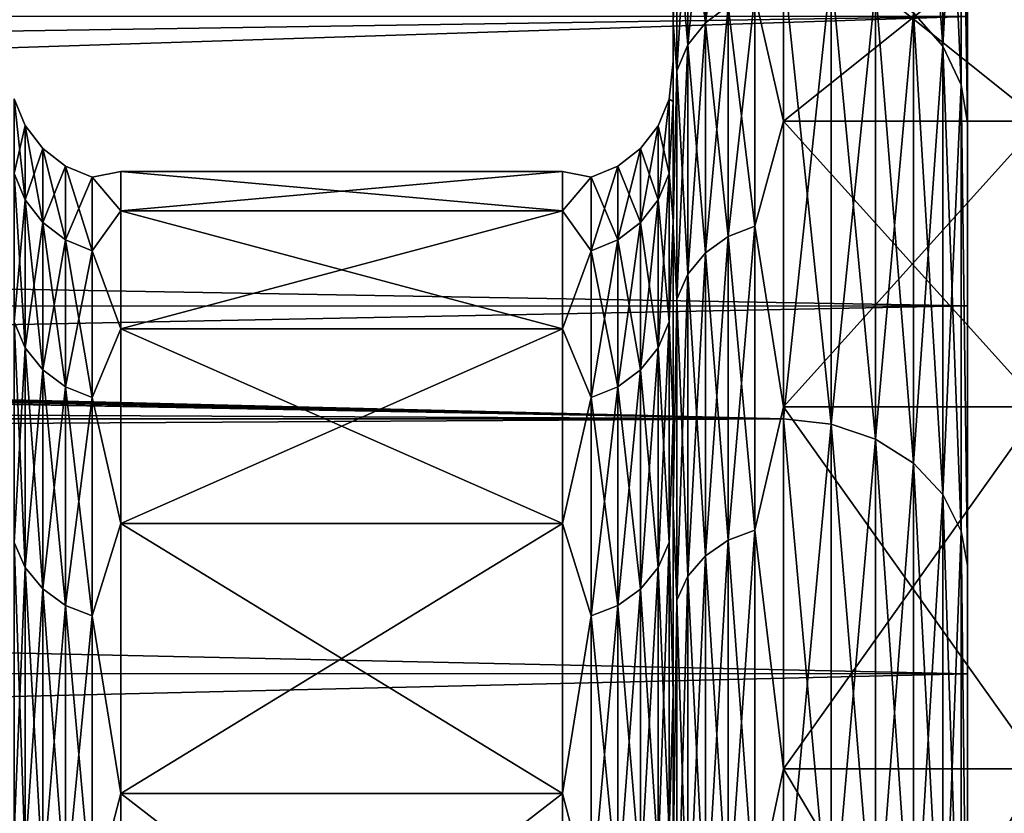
# Model space of a CAD drawing. Header units: metres. Extents: x -150 to 310, y -128 to 84.
# Tile 268 of 465: x 125.43 to 128.1, y 17.81 to 19.96. Entities that reach past the tile are written whole.
import ezdxf

# ---------------------------------------------------------------- set-up
doc = ezdxf.new("R2010")
doc.units = ezdxf.units.M
doc.layers.add('solid_26009703_SW0001', color=7, linetype='CONTINUOUS')
doc.layers.add('solid_26009703_SW0001_01', color=7, linetype='CONTINUOUS')

msp = doc.modelspace()

# ---------------------------------------------------------------- linework, layer by layer
at = {"layer": 'solid_26009703_SW0001'}
for points in [[(127.5, 20.109972, 11.161945), (78.351746, 19.922819, 11.492663), (77.102623, 19.850832, 11.616559)], [(127.5, 18.87756, 13.139169), (127.5, 20.109972, 11.161945), (77.102623, 19.850832, 11.616559)], [(127.5, 20.109972, 11.161945), (78.977341, 19.985449, 11.383403), (78.351746, 19.922819, 11.492663)], [(127.5, 18.87756, 13.139169), (77.102623, 19.850832, 11.616559), (-127.5, 18.87756, 13.139169)], [(127.5, 18.87756, 13.139169), (-127.5, 18.87756, 13.139169), (-127.5, 17.451437, 14.981567)], [(127.5, 17.451437, 14.981567), (127.5, 18.87756, 13.139169), (-127.5, 17.451437, 14.981567)]]:
    msp.add_3dface(points, dxfattribs=at)
at = {"layer": 'solid_26009703_SW0001_01'}
for points in [[(128, 19.185148, 8.539556), (128, 21.474558, 6.710297), (128, 20.685806, 8.851364)], [(128, 19.185148, 8.539556), (128, 19.971094, 6.490467), (128, 21.474558, 6.710297)], [(128, 19.185148, -8.539556), (128, 20.685806, -8.851367), (128, 21.474558, -6.7103)], [(128, 19.971094, -6.490467), (128, 19.185148, -8.539556), (128, 21.474558, -6.7103)], [(127.853737, 21.001282, -9.01236), (127.933212, 20.905977, -8.971461), (127.933212, 19.891088, -11.040455)], [(127.853737, 19.981766, -11.090784), (127.853737, 21.001282, -9.01236), (127.933212, 19.891088, -11.040455)], [(127.853737, 19.981766, 11.090784), (127.933212, 19.891088, 11.040455), (127.933212, 20.905977, 8.971461)], [(127.933212, 20.905977, 8.971461), (127.933212, 19.891088, 11.040455), (127.983101, 20.795008, 8.923841)], [(127.933212, 20.905977, -8.971461), (127.983101, 20.795008, -8.923841), (127.983101, 19.785505, -10.981852)], [(127.933212, 19.891088, -11.040455), (127.933212, 20.905977, -8.971461), (127.983101, 19.785505, -10.981852)], [(127.933212, 19.891088, 11.040455), (127.983101, 19.785505, 10.981852), (127.983101, 20.795008, 8.923841)], [(127.983101, 20.795008, 8.923841), (128, 19.681967, 10.901484), (128, 20.685806, 8.851364)], [(127.983101, 20.795008, 8.923841), (127.983101, 19.785505, 10.981852), (128, 19.681967, 10.901484)], [(127.983101, 20.795008, -8.923841), (128, 20.685806, -8.851367), (128, 19.681965, -10.901486)], [(127.983101, 19.785505, -10.981852), (127.983101, 20.795008, -8.923841), (128, 19.681965, -10.901486)], [(128, 18.185108, 10.501361), (128, 20.685806, 8.851364), (128, 19.681967, 10.901484)], [(128, 18.185108, 10.501361), (128, 19.185148, 8.539556), (128, 20.685806, 8.851364)], [(128, 18.185108, -10.501361), (128, 19.681965, -10.901486), (128, 20.685806, -8.851367)], [(128, 19.185148, -8.539556), (128, 18.185108, -10.501361), (128, 20.685806, -8.851367)], [(127.287979, 19.954241, 5.166511), (127.350204, 20.000401, 5.178463), (127.350204, 20.421682, 3.128487)], [(127.287979, 20.37455, 3.121266), (127.287979, 19.954241, 5.166511), (127.350204, 20.421682, 3.128487)], [(127.240234, 19.894051, 5.150927), (127.287979, 19.954241, 5.166511), (127.287979, 20.37455, 3.121266)], [(127.240234, 20.313091, 3.111851), (127.240234, 19.894051, 5.150927), (127.287979, 20.37455, 3.121266)], [(127.240234, 20.313091, -3.111851), (127.287979, 20.37455, -3.121266), (127.287979, 19.954241, -5.166511)], [(127.287979, 19.954241, -5.166511), (127.287979, 20.37455, -3.121266), (127.350204, 20.000401, -5.178463)], [(127.21022, 19.82394, 5.132774), (127.240234, 19.894051, 5.150927), (127.240234, 20.313091, 3.111851)], [(127.21022, 20.241505, 3.100884), (127.21022, 19.82394, 5.132774), (127.240234, 20.313091, 3.111851)], [(127.21022, 20.241505, -3.100884), (127.240234, 20.313091, -3.111851), (127.240234, 19.894051, -5.150927)], [(127.240234, 19.894051, -5.150927), (127.240234, 20.313091, -3.111851), (127.287979, 19.954241, -5.166511)], [(127.199997, 20.287477, 2.132978), (127.199997, 20.287477, -2.132972), (127.199997, 19.954357, -4.240503)], [(127.21022, 20.241505, -3.100884), (127.199997, 19.954357, -4.240503), (127.199997, 20.287477, -2.132972)], [(127.199997, 19.954355, 4.24051), (127.199997, 20.287477, 2.132978), (127.199997, 19.954357, -4.240503)], [(127.21022, 20.241505, 3.100884), (127.199997, 20.287477, 2.132978), (127.199997, 19.954355, 4.24051)], [(127.21022, 19.82394, -5.132774), (127.199997, 19.954357, -4.240503), (127.21022, 20.241505, -3.100884)], [(127.21022, 20.241505, 3.100884), (127.199997, 19.954355, 4.24051), (127.21022, 19.82394, 5.132774)], [(127.21022, 19.82394, -5.132774), (127.21022, 20.241505, -3.100884), (127.240234, 19.894051, -5.150927)], [(127.422661, 20.029379, -5.185966), (127.5, 20.247654, -4.303775), (127.5, 19.686869, -6.396656)], [(127.422661, 20.029379, 5.185966), (127.5, 19.686869, 6.396656), (127.5, 20.247654, 4.303775)], [(128.199997, 19.686869, -6.396656), (127.5, 19.686869, -6.396656), (127.5, 20.247654, -4.303775)], [(128.199997, 19.686869, -6.396656), (127.5, 20.247654, -4.303775), (128.199997, 20.247654, -4.303775)], [(128.199997, 20.247654, 4.303775), (127.5, 20.247654, 4.303775), (127.5, 19.686869, 6.396656)], [(128.199997, 20.247654, 4.303775), (127.5, 19.686869, 6.396656), (128.199997, 19.686869, 6.396656)], [(79.643982, 20.071987, -11.230107), (127.5, 20.109972, -11.161945), (127.5, 18.87756, -13.139169)], [(127.62941, 20.095076, 11.153677), (127.5, 20.109972, 11.161945), (127.5, 18.87756, 13.139169)], [(127.62941, 18.863575, -13.129436), (127.5, 18.87756, -13.139169), (127.5, 20.109972, -11.161945)], [(127.62941, 18.863575, -13.129436), (127.5, 20.109972, -11.161945), (127.62941, 20.095076, -11.153677)], [(127.62941, 20.095076, 11.153677), (127.5, 18.87756, 13.139169), (127.62941, 18.863575, 13.129436)], [(127.62941, 20.095076, 11.153677), (127.62941, 18.863575, 13.129436), (127.750114, 20.051344, 11.129404)], [(127.62941, 20.095076, -11.153677), (127.750114, 20.051344, -11.129404), (127.750114, 18.822525, -13.100863)], [(127.62941, 18.863575, -13.129436), (127.62941, 20.095076, -11.153677), (127.750114, 18.822525, -13.100863)], [(79.020279, 19.99037, -11.374756), (79.643982, 20.071987, -11.230107), (127.5, 18.87756, -13.139169)], [(127.62941, 18.863575, 13.129436), (127.750114, 18.822525, 13.100863), (127.750114, 20.051344, 11.129404)], [(127.750114, 20.051344, 11.129404), (127.750114, 18.822525, 13.100863), (127.853737, 19.981766, 11.090784)], [(127.750114, 20.051344, -11.129404), (127.853737, 19.981766, -11.090784), (127.853737, 18.75721, -13.055403)], [(127.750114, 18.822525, -13.100863), (127.750114, 20.051344, -11.129404), (127.853737, 18.75721, -13.055403)], [(127.350204, 19.37389, 7.175301), (127.422661, 19.401958, 7.185697), (127.422661, 20.029379, 5.185966)], [(127.350204, 20.000401, 5.178463), (127.350204, 19.37389, 7.175301), (127.422661, 20.029379, 5.185966)], [(127.350204, 20.000401, -5.178463), (127.422661, 20.029379, -5.185966), (127.422661, 19.401958, -7.185697)], [(127.422661, 19.401958, -7.185697), (127.422661, 20.029379, -5.185966), (127.5, 19.686869, -6.396656)], [(127.422661, 20.029379, 5.185966), (127.422661, 19.401958, 7.185697), (127.5, 19.686869, 6.396656)], [(78.394501, 19.926498, -11.48628), (79.020279, 19.99037, -11.374756), (127.5, 18.87756, -13.139169)], [(127.287979, 19.329174, 7.158741), (127.350204, 19.37389, 7.175301), (127.350204, 20.000401, 5.178463)], [(127.287979, 19.954241, 5.166511), (127.287979, 19.329174, 7.158741), (127.350204, 20.000401, 5.178463)], [(127.287979, 19.954241, -5.166511), (127.350204, 20.000401, -5.178463), (127.350204, 19.37389, -7.175301)], [(127.350204, 19.37389, -7.175301), (127.350204, 20.000401, -5.178463), (127.422661, 19.401958, -7.185697)], [(127.750114, 18.822525, 13.100863), (127.853737, 18.75721, 13.055403), (127.853737, 19.981766, 11.090784)], [(127.853737, 19.981766, 11.090784), (127.853737, 18.75721, 13.055403), (127.933212, 19.891088, 11.040455)], [(127.853737, 19.981766, -11.090784), (127.933212, 19.891088, -11.040455), (127.933212, 18.672089, -12.996158)], [(127.853737, 18.75721, -13.055403), (127.853737, 19.981766, -11.090784), (127.933212, 18.672089, -12.996158)], [(103.900002, 19.972189, 6.489353), (128, 19.971094, 6.490467), (103.900002, 19.60519, 7.525723)], [(103.900002, 19.60519, -7.525723), (128, 19.971094, -6.490467), (103.900002, 19.972189, -6.489353)], [(103.900002, 19.60519, 7.525723), (128, 19.971094, 6.490467), (128, 19.185148, 8.539556)], [(103.900002, 19.184456, -8.541466), (128, 19.185148, -8.539556), (128, 19.971094, -6.490467)], [(103.900002, 19.184456, -8.541466), (128, 19.971094, -6.490467), (103.900002, 19.60519, -7.525723)], [(127.199997, 19.740511, -2.075483), (127.199997, 19.954357, -4.240503), (127.199997, 19.400324, -6.305614)], [(127.21022, 19.82394, -5.132774), (127.199997, 19.400324, -6.305614), (127.199997, 19.954357, -4.240503)], [(127.199997, 19.85, -0.000016), (127.199997, 19.954355, 4.24051), (127.199997, 19.954357, -4.240503)], [(127.199997, 19.740511, -2.075483), (127.199997, 19.85, -0.000016), (127.199997, 19.954357, -4.240503)], [(127.199997, 19.416374, 4.12616), (127.199997, 19.400322, 6.305619), (127.199997, 19.954355, 4.24051)], [(127.21022, 19.82394, 5.132774), (127.199997, 19.954355, 4.24051), (127.199997, 19.400322, 6.305619)], [(127.199997, 19.740513, 2.07545), (127.199997, 19.416374, 4.12616), (127.199997, 19.954355, 4.24051)], [(127.199997, 19.85, -0.000016), (127.199997, 19.740513, 2.07545), (127.199997, 19.954355, 4.24051)], [(127.240234, 19.27087, 7.137146), (127.287979, 19.329174, 7.158741), (127.287979, 19.954241, 5.166511)], [(127.240234, 19.894051, 5.150927), (127.240234, 19.27087, 7.137146), (127.287979, 19.954241, 5.166511)], [(127.240234, 19.894051, -5.150927), (127.287979, 19.954241, -5.166511), (127.287979, 19.329174, -7.158741)], [(127.287979, 19.329174, -7.158741), (127.287979, 19.954241, -5.166511), (127.350204, 19.37389, -7.175301)], [(77.145203, 19.852032, -11.614511), (78.394501, 19.926498, -11.48628), (127.5, 18.87756, -13.139169)], [(127.21022, 19.202955, 7.111994), (127.240234, 19.27087, 7.137146), (127.240234, 19.894051, 5.150927)], [(127.21022, 19.82394, 5.132774), (127.21022, 19.202955, 7.111994), (127.240234, 19.894051, 5.150927)], [(127.21022, 19.82394, -5.132774), (127.240234, 19.894051, -5.150927), (127.240234, 19.27087, -7.137146)], [(127.240234, 19.27087, -7.137146), (127.240234, 19.894051, -5.150927), (127.287979, 19.329174, -7.158741)], [(127.853737, 18.75721, 13.055403), (127.933212, 18.672089, 12.996158), (127.933212, 19.891088, 11.040455)], [(127.933212, 19.891088, 11.040455), (127.933212, 18.672089, 12.996158), (127.983101, 19.785505, 10.981852)], [(127.933212, 19.891088, -11.040455), (127.983101, 19.785505, -10.981852), (127.983101, 18.572977, -12.927174)], [(127.933212, 18.672089, -12.996158), (127.933212, 19.891088, -11.040455), (127.983101, 18.572977, -12.927174)], [(-127.5, 18.87756, -13.139169), (-77.10305, 19.850834, -11.616558), (127.5, 18.87756, -13.139169)], [(-77.10305, 19.850834, -11.616558), (75.89695, 19.850834, -11.616558), (127.5, 18.87756, -13.139169)], [(75.89695, 19.850834, -11.616558), (77.145203, 19.852032, -11.614511), (127.5, 18.87756, -13.139169)], [(127.189781, 19.746977, 1.001453), (127.199997, 19.740513, 2.07545), (127.199997, 19.85, -0.000016)], [(127.189781, 19.746977, -1.001453), (127.199997, 19.85, -0.000016), (127.199997, 19.740511, -2.075483)], [(127.189781, 19.746977, -1.001453), (127.189781, 19.746977, 1.001453), (127.199997, 19.85, -0.000016)], [(127.21022, 19.202955, -7.111994), (127.199997, 19.400324, -6.305614), (127.21022, 19.82394, -5.132774)], [(127.21022, 19.82394, 5.132774), (127.199997, 19.400322, 6.305619), (127.21022, 19.202955, 7.111994)], [(127.21022, 19.202955, -7.111994), (127.21022, 19.82394, -5.132774), (127.240234, 19.27087, -7.137146)], [(127.933212, 18.672089, 12.996158), (127.983101, 18.572977, 12.927174), (127.983101, 19.785505, 10.981852)], [(127.983101, 19.785505, 10.981852), (128, 18.479673, 12.835356), (128, 19.681967, 10.901484)], [(127.983101, 19.785505, 10.981852), (127.983101, 18.572977, 12.927174), (128, 18.479673, 12.835356)], [(127.983101, 19.785505, -10.981852), (128, 19.681965, -10.901486), (128, 18.479671, -12.835358)], [(127.983101, 18.572977, -12.927174), (127.983101, 19.785505, -10.981852), (128, 18.479671, -12.835358)], [(125.410141, 19.74728, 1.001469), (125.440071, 19.674919, 0.997799), (125.440071, 19.674919, -0.997799)], [(125.410141, 19.74728, 1.001469), (125.410141, 19.544645, 2.99413), (125.440071, 19.674919, 0.997799)], [(125.410141, 19.74728, -1.001469), (125.440071, 19.674919, -0.997799), (125.440071, 19.473028, -2.983158)], [(125.410141, 19.74728, -1.001469), (125.410141, 19.74728, 1.001469), (125.440071, 19.674919, -0.997799)], [(125.410141, 19.544645, -2.99413), (125.410141, 19.74728, -1.001469), (125.440071, 19.473028, -2.983158)], [(127.159767, 19.472759, 2.983117), (127.189781, 19.544346, 2.994084), (127.189781, 19.746977, 1.001453)], [(127.159767, 19.674646, 0.997785), (127.189781, 19.746977, 1.001453), (127.189781, 19.746977, -1.001453)], [(127.159767, 19.674646, 0.997785), (127.159767, 19.472759, 2.983117), (127.189781, 19.746977, 1.001453)], [(127.159767, 19.674646, -0.997785), (127.189781, 19.746977, -1.001453), (127.189781, 19.544346, -2.994084)], [(127.159767, 19.674646, -0.997785), (127.159767, 19.674646, 0.997785), (127.189781, 19.746977, -1.001453)], [(127.189781, 19.746977, 1.001453), (127.189781, 19.544346, 2.994084), (127.199997, 19.740513, 2.07545)], [(127.189781, 19.544346, -2.994084), (127.189781, 19.746977, -1.001453), (127.199997, 19.740511, -2.075483)], [(127.189781, 19.544346, 2.994084), (127.199997, 19.416374, 4.12616), (127.199997, 19.740513, 2.07545)], [(127.189781, 19.544346, -2.994084), (127.199997, 19.740511, -2.075483), (127.199997, 19.416368, -4.126192)], [(127.199997, 19.416368, -4.126192), (127.199997, 19.740511, -2.075483), (127.199997, 19.400324, -6.305614)], [(125.410141, 19.544645, 2.99413), (125.440071, 19.473028, 2.983158), (125.440071, 19.674919, 0.997799)], [(125.440071, 19.674919, 0.997799), (125.487755, 19.612774, 0.994647), (125.487755, 19.612774, -0.994647)], [(125.440071, 19.674919, 0.997799), (125.440071, 19.473028, 2.983158), (125.487755, 19.612774, 0.994647)], [(125.440071, 19.674919, -0.997799), (125.487755, 19.612774, -0.994647), (125.487755, 19.41152, -2.973736)], [(125.440071, 19.674919, -0.997799), (125.440071, 19.674919, 0.997799), (125.487755, 19.612774, -0.994647)], [(125.440071, 19.473028, -2.983158), (125.440071, 19.674919, -0.997799), (125.487755, 19.41152, -2.973736)], [(127.112022, 19.411301, 2.973702), (127.159767, 19.472759, 2.983117), (127.159767, 19.674646, 0.997785)], [(127.112022, 19.612553, 0.994636), (127.159767, 19.674646, 0.997785), (127.159767, 19.674646, -0.997785)], [(127.112022, 19.612553, 0.994636), (127.112022, 19.411301, 2.973702), (127.159767, 19.674646, 0.997785)], [(127.112022, 19.612553, -0.994636), (127.159767, 19.674646, -0.997785), (127.159767, 19.472759, -2.983117)], [(127.112022, 19.612553, -0.994636), (127.112022, 19.612553, 0.994636), (127.159767, 19.674646, -0.997785)], [(127.159767, 19.472759, -2.983117), (127.159767, 19.674646, -0.997785), (127.189781, 19.544346, -2.994084)], [(127.422661, 19.401958, -7.185697), (127.5, 19.686869, -6.396656), (127.5, 18.910389, -8.419455)], [(127.422661, 19.401958, 7.185697), (127.5, 18.910389, 8.419455), (127.5, 19.686869, 6.396656)], [(128.199997, 18.910389, -8.419455), (127.5, 18.910389, -8.419455), (127.5, 19.686869, -6.396656)], [(128.199997, 18.910389, -8.419455), (127.5, 19.686869, -6.396656), (128.199997, 19.686869, -6.396656)], [(128.199997, 19.686869, 6.396656), (127.5, 19.686869, 6.396656), (127.5, 18.910389, 8.419455)], [(128.199997, 19.686869, 6.396656), (127.5, 18.910389, 8.419455), (128.199997, 18.910389, 8.419455)], [(128, 16.990728, 12.341079), (128, 19.681967, 10.901484), (128, 18.479673, 12.835356)], [(128, 16.990728, 12.341079), (128, 18.185108, 10.501361), (128, 19.681967, 10.901484)], [(128, 16.990728, -12.341079), (128, 18.479671, -12.835358), (128, 19.681965, -10.901486)], [(128, 18.185108, -10.501361), (128, 16.990728, -12.341079), (128, 19.681965, -10.901486)], [(125.440071, 19.473028, 2.983158), (125.487755, 19.41152, 2.973736), (125.487755, 19.612774, 0.994647)], [(125.487755, 19.612774, 0.994647), (125.549934, 19.565088, 0.992229), (125.549934, 19.565088, -0.992229)], [(125.487755, 19.612774, 0.994647), (125.487755, 19.41152, 2.973736), (125.549934, 19.565088, 0.992229)], [(125.487755, 19.612774, -0.994647), (125.549934, 19.565088, -0.992229), (125.549934, 19.364323, -2.966505)], [(125.487755, 19.612774, -0.994647), (125.487755, 19.612774, 0.994647), (125.549934, 19.565088, -0.992229)], [(125.487755, 19.41152, -2.973736), (125.487755, 19.612774, -0.994647), (125.549934, 19.364323, -2.966505)], [(127.049797, 19.364168, 2.966481), (127.112022, 19.411301, 2.973702), (127.112022, 19.612553, 0.994636)], [(127.049797, 19.564932, 0.992221), (127.112022, 19.612553, 0.994636), (127.112022, 19.612553, -0.994636)], [(127.049797, 19.564932, 0.992221), (127.049797, 19.364168, 2.966481), (127.112022, 19.612553, 0.994636)], [(127.049797, 19.564932, -0.992221), (127.112022, 19.612553, -0.994636), (127.112022, 19.411301, -2.973702)], [(127.049797, 19.564932, -0.992221), (127.049797, 19.564932, 0.992221), (127.112022, 19.612553, -0.994636)], [(127.112022, 19.411301, -2.973702), (127.112022, 19.612553, -0.994636), (127.159767, 19.472759, -2.983117)], [(103.900002, 19.60519, 7.525723), (128, 19.185148, 8.539556), (103.900002, 19.184456, 8.541466)], [(125.487755, 19.41152, 2.973736), (125.549934, 19.364323, 2.966505), (125.549934, 19.565088, 0.992229)], [(125.549934, 19.565088, 0.992229), (125.622353, 19.535116, 0.990709), (125.622353, 19.535116, -0.990709)], [(125.549934, 19.565088, 0.992229), (125.549934, 19.364323, 2.966505), (125.622353, 19.535116, 0.990709)], [(125.549934, 19.565088, -0.992229), (125.622353, 19.535116, -0.990709), (125.622353, 19.33466, -2.961961)], [(125.549934, 19.565088, -0.992229), (125.549934, 19.565088, 0.992229), (125.622353, 19.535116, -0.990709)], [(125.549934, 19.364323, -2.966505), (125.549934, 19.565088, -0.992229), (125.622353, 19.33466, -2.961961)], [(126.977341, 19.334579, 2.961949), (127.049797, 19.364168, 2.966481), (127.049797, 19.564932, 0.992221)], [(126.977341, 19.535036, 0.990705), (127.049797, 19.564932, 0.992221), (127.049797, 19.564932, -0.992221)], [(126.977341, 19.535036, 0.990705), (126.977341, 19.334579, 2.961949), (127.049797, 19.564932, 0.992221)], [(126.977341, 19.535036, -0.990705), (127.049797, 19.564932, -0.992221), (127.049797, 19.364168, -2.966481)], [(126.977341, 19.535036, -0.990705), (126.977341, 19.535036, 0.990705), (127.049797, 19.564932, -0.992221)], [(127.049797, 19.364168, -2.966481), (127.049797, 19.564932, -0.992221), (127.112022, 19.411301, -2.973702)], [(125.410141, 19.544645, 2.99413), (125.410141, 19.141459, 4.956067), (125.440071, 19.473028, 2.983158)], [(125.410141, 19.544645, -2.99413), (125.440071, 19.473028, -2.983158), (125.440071, 19.071318, -4.937906)], [(125.410141, 19.141459, -4.956067), (125.410141, 19.544645, -2.99413), (125.440071, 19.071318, -4.937906)], [(125.549934, 19.364323, 2.966505), (125.622353, 19.33466, 2.961961), (125.622353, 19.535116, 0.990709)], [(125.622353, 19.535116, 0.990709), (125.699997, 19.442904, 2.043533), (125.699997, 19.549999, 0)], [(125.622353, 19.535116, -0.990709), (125.699997, 19.549999, 0), (125.699997, 19.442904, -2.043533)], [(125.622353, 19.535116, -0.990709), (125.622353, 19.535116, 0.990709), (125.699997, 19.549999, 0)], [(125.622353, 19.535116, 0.990709), (125.622353, 19.33466, 2.961961), (125.699997, 19.442904, 2.043533)], [(125.622353, 19.33466, -2.961961), (125.622353, 19.535116, -0.990709), (125.699997, 19.442904, -2.043533)], [(126.900002, 19.549999, 0), (125.699997, 19.549999, 0), (125.699997, 19.442904, 2.043533)], [(126.900002, 19.442904, 2.043533), (126.900002, 19.549999, 0), (125.699997, 19.442904, 2.043533)], [(126.900002, 19.442904, -2.043533), (125.699997, 19.442904, -2.043533), (125.699997, 19.549999, 0)], [(126.900002, 19.549999, 0), (126.900002, 19.442904, -2.043533), (125.699997, 19.549999, 0)], [(126.977341, 19.535036, -0.990705), (126.900002, 19.442904, -2.043533), (126.900002, 19.549999, 0)], [(126.977341, 19.535036, 0.990705), (126.900002, 19.549999, 0), (126.900002, 19.442904, 2.043533)], [(126.977341, 19.535036, -0.990705), (126.900002, 19.549999, 0), (126.977341, 19.535036, 0.990705)], [(126.977341, 19.334579, -2.961949), (126.900002, 19.442904, -2.043533), (126.977341, 19.535036, -0.990705)], [(126.977341, 19.535036, 0.990705), (126.900002, 19.442904, 2.043533), (126.977341, 19.334579, 2.961949)], [(126.977341, 19.334579, -2.961949), (126.977341, 19.535036, -0.990705), (127.049797, 19.364168, -2.966481)], [(127.159767, 19.071053, 4.937838), (127.189781, 19.141163, 4.955991), (127.189781, 19.544346, 2.994084)], [(127.159767, 19.472759, 2.983117), (127.159767, 19.071053, 4.937838), (127.189781, 19.544346, 2.994084)], [(127.159767, 19.472759, -2.983117), (127.189781, 19.544346, -2.994084), (127.189781, 19.141163, -4.955991)], [(127.189781, 19.544346, 2.994084), (127.189781, 19.141163, 4.955991), (127.199997, 19.416374, 4.12616)], [(127.189781, 19.141163, -4.955991), (127.189781, 19.544346, -2.994084), (127.199997, 19.416368, -4.126192)], [(125.410141, 19.141459, 4.956067), (125.440071, 19.071318, 4.937906), (125.440071, 19.473028, 2.983158)], [(125.440071, 19.473028, 2.983158), (125.440071, 19.071318, 4.937906), (125.487755, 19.41152, 2.973736)], [(125.440071, 19.473028, -2.983158), (125.487755, 19.41152, -2.973736), (125.487755, 19.011078, -4.922309)], [(125.440071, 19.071318, -4.937906), (125.440071, 19.473028, -2.983158), (125.487755, 19.011078, -4.922309)], [(127.112022, 19.010862, 4.922254), (127.159767, 19.071053, 4.937838), (127.159767, 19.472759, 2.983117)], [(127.112022, 19.411301, 2.973702), (127.112022, 19.010862, 4.922254), (127.159767, 19.472759, 2.983117)], [(127.112022, 19.411301, -2.973702), (127.159767, 19.472759, -2.983117), (127.159767, 19.071053, -4.937838)], [(127.159767, 19.071053, -4.937838), (127.159767, 19.472759, -2.983117), (127.189781, 19.141163, -4.955991)], [(125.622353, 19.33466, 2.961961), (125.699997, 19.122786, 4.064676), (125.699997, 19.442904, 2.043533)], [(125.622353, 19.33466, -2.961961), (125.699997, 19.442904, -2.043533), (125.699997, 19.122786, -4.064676)], [(126.900002, 19.442904, 2.043533), (125.699997, 19.442904, 2.043533), (125.699997, 19.122786, 4.064676)], [(126.900002, 19.122786, 4.064676), (126.900002, 19.442904, 2.043533), (125.699997, 19.122786, 4.064676)], [(126.900002, 19.122786, -4.064676), (125.699997, 19.122786, -4.064676), (125.699997, 19.442904, -2.043533)], [(126.900002, 19.442904, -2.043533), (126.900002, 19.122786, -4.064676), (125.699997, 19.442904, -2.043533)], [(126.977341, 19.334579, -2.961949), (126.900002, 19.122786, -4.064676), (126.900002, 19.442904, -2.043533)], [(126.977341, 19.334579, 2.961949), (126.900002, 19.442904, 2.043533), (126.900002, 19.122786, 4.064676)], [(125.440071, 19.071318, 4.937906), (125.487755, 19.011078, 4.922309), (125.487755, 19.41152, 2.973736)], [(125.487755, 19.41152, 2.973736), (125.487755, 19.011078, 4.922309), (125.549934, 19.364323, 2.966505)], [(125.487755, 19.41152, -2.973736), (125.549934, 19.364323, -2.966505), (125.549934, 18.964855, -4.910341)], [(125.487755, 19.011078, -4.922309), (125.487755, 19.41152, -2.973736), (125.549934, 18.964855, -4.910341)], [(127.049797, 18.964703, 4.910302), (127.112022, 19.010862, 4.922254), (127.112022, 19.411301, 2.973702)], [(127.049797, 19.364168, 2.966481), (127.049797, 18.964703, 4.910302), (127.112022, 19.411301, 2.973702)], [(127.049797, 19.364168, -2.966481), (127.112022, 19.411301, -2.973702), (127.112022, 19.010862, -4.922254)], [(127.112022, 19.010862, -4.922254), (127.112022, 19.411301, -2.973702), (127.159767, 19.071053, -4.937838)], [(127.189781, 19.141163, 4.955991), (127.199997, 18.877281, 6.135592), (127.199997, 19.416374, 4.12616)], [(127.189781, 19.141163, -4.955991), (127.199997, 19.416368, -4.126192), (127.199997, 18.877272, -6.135623)], [(127.199997, 19.416374, 4.12616), (127.199997, 18.877281, 6.135592), (127.199997, 19.400322, 6.305619)], [(127.199997, 18.877272, -6.135623), (127.199997, 19.416368, -4.126192), (127.199997, 19.400324, -6.305614)], [(127.199997, 18.877272, -6.135623), (127.199997, 19.400324, -6.305614), (127.199997, 18.636684, -8.296255)], [(127.21022, 19.202955, -7.111994), (127.199997, 18.636684, -8.296255), (127.199997, 19.400324, -6.305614)], [(127.199997, 18.877281, 6.135592), (127.199997, 18.636683, 8.29626), (127.199997, 19.400322, 6.305619)], [(127.21022, 19.202955, 7.111994), (127.199997, 19.400322, 6.305619), (127.199997, 18.636683, 8.29626)], [(127.350204, 18.548574, 9.098511), (127.422661, 18.575449, 9.111692), (127.422661, 19.401958, 7.185697)], [(127.350204, 19.37389, 7.175301), (127.350204, 18.548574, 9.098511), (127.422661, 19.401958, 7.185697)], [(127.350204, 19.37389, -7.175301), (127.422661, 19.401958, -7.185697), (127.422661, 18.575449, -9.111692)], [(127.422661, 18.575449, -9.111692), (127.422661, 19.401958, -7.185697), (127.5, 18.910389, -8.419455)], [(127.422661, 19.401958, 7.185697), (127.422661, 18.575449, 9.111692), (127.5, 18.910389, 8.419455)], [(127.287979, 18.505766, 9.077511), (127.350204, 18.548574, 9.098511), (127.350204, 19.37389, 7.175301)], [(127.287979, 19.329174, 7.158741), (127.287979, 18.505766, 9.077511), (127.350204, 19.37389, 7.175301)], [(127.287979, 19.329174, -7.158741), (127.350204, 19.37389, -7.175301), (127.350204, 18.548574, -9.098511)], [(127.350204, 18.548574, -9.098511), (127.350204, 19.37389, -7.175301), (127.422661, 18.575449, -9.111692)], [(125.487755, 19.011078, 4.922309), (125.549934, 18.964855, 4.910341), (125.549934, 19.364323, 2.966505)], [(125.549934, 19.364323, 2.966505), (125.549934, 18.964855, 4.910341), (125.622353, 19.33466, 2.961961)], [(125.549934, 19.364323, -2.966505), (125.622353, 19.33466, -2.961961), (125.622353, 18.935804, -4.902819)], [(125.549934, 18.964855, -4.910341), (125.549934, 19.364323, -2.966505), (125.622353, 18.935804, -4.902819)], [(126.977341, 18.935724, 4.902799), (127.049797, 18.964703, 4.910302), (127.049797, 19.364168, 2.966481)], [(126.977341, 19.334579, 2.961949), (126.977341, 18.935724, 4.902799), (127.049797, 19.364168, 2.966481)], [(126.977341, 19.334579, -2.961949), (127.049797, 19.364168, -2.966481), (127.049797, 18.964703, -4.910302)], [(127.049797, 18.964703, -4.910302), (127.049797, 19.364168, -2.966481), (127.112022, 19.010862, -4.922254)], [(125.549934, 18.964855, 4.910341), (125.622353, 18.935804, 4.902819), (125.622353, 19.33466, 2.961961)], [(125.622353, 19.33466, 2.961961), (125.622353, 18.935804, 4.902819), (125.699997, 19.122786, 4.064676)], [(125.622353, 18.935804, -4.902819), (125.622353, 19.33466, -2.961961), (125.699997, 19.122786, -4.064676)], [(126.977341, 18.935724, -4.902799), (126.900002, 19.122786, -4.064676), (126.977341, 19.334579, -2.961949)], [(126.977341, 19.334579, 2.961949), (126.900002, 19.122786, 4.064676), (126.977341, 18.935724, 4.902799)], [(126.977341, 18.935724, -4.902799), (126.977341, 19.334579, -2.961949), (127.049797, 18.964703, -4.910302)], [(127.240234, 18.449944, 9.05013), (127.287979, 18.505766, 9.077511), (127.287979, 19.329174, 7.158741)], [(127.240234, 19.27087, 7.137146), (127.240234, 18.449944, 9.05013), (127.287979, 19.329174, 7.158741)], [(127.240234, 19.27087, -7.137146), (127.287979, 19.329174, -7.158741), (127.287979, 18.505766, -9.077511)], [(127.287979, 18.505766, -9.077511), (127.287979, 19.329174, -7.158741), (127.350204, 18.548574, -9.098511)], [(127.21022, 18.384924, 9.018235), (127.240234, 18.449944, 9.05013), (127.240234, 19.27087, 7.137146)], [(127.21022, 19.202955, 7.111994), (127.21022, 18.384924, 9.018235), (127.240234, 19.27087, 7.137146)], [(127.21022, 19.202955, -7.111994), (127.240234, 19.27087, -7.137146), (127.240234, 18.449944, -9.05013)], [(127.240234, 18.449944, -9.05013), (127.240234, 19.27087, -7.137146), (127.287979, 18.505766, -9.077511)], [(103.900002, 18.71114, 9.533796), (128, 19.185148, 8.539556), (128, 18.185108, 10.501361)], [(103.900002, 19.184456, 8.541466), (128, 19.185148, 8.539556), (103.900002, 18.71114, 9.533796)], [(103.900002, 18.71114, -9.533796), (128, 18.185108, -10.501361), (128, 19.185148, -8.539556)], [(103.900002, 18.71114, -9.533796), (128, 19.185148, -8.539556), (103.900002, 19.184456, -8.541466)], [(127.21022, 18.384924, -9.018235), (127.199997, 18.636684, -8.296255), (127.21022, 19.202955, -7.111994)], [(127.21022, 19.202955, 7.111994), (127.199997, 18.636683, 8.29626), (127.21022, 18.384924, 9.018235)], [(127.21022, 18.384924, -9.018235), (127.21022, 19.202955, -7.111994), (127.240234, 18.449944, -9.05013)], [(125.410141, 19.141459, 4.956067), (125.410141, 18.541851, 6.867148), (125.440071, 19.071318, 4.937906)], [(125.410141, 19.141459, -4.956067), (125.440071, 19.071318, -4.937906), (125.440071, 18.473907, -6.841984)], [(125.410141, 18.541851, -6.867148), (125.410141, 19.141459, -4.956067), (125.440071, 18.473907, -6.841984)], [(127.159767, 18.473654, 6.84189), (127.189781, 18.541567, 6.867043), (127.189781, 19.141163, 4.955991)], [(127.159767, 19.071053, 4.937838), (127.159767, 18.473654, 6.84189), (127.189781, 19.141163, 4.955991)], [(127.159767, 19.071053, -4.937838), (127.189781, 19.141163, -4.955991), (127.189781, 18.541567, -6.867043)], [(127.189781, 19.141163, 4.955991), (127.189781, 18.541567, 6.867043), (127.199997, 18.877281, 6.135592)], [(127.189781, 18.541567, -6.867043), (127.189781, 19.141163, -4.955991), (127.199997, 18.877272, -6.135623)], [(125.622353, 18.935804, 4.902819), (125.699997, 18.593153, 6.041286), (125.699997, 19.122786, 4.064676)], [(125.622353, 18.935804, -4.902819), (125.699997, 19.122786, -4.064676), (125.699997, 18.593153, -6.041286)], [(126.900002, 19.122786, 4.064676), (125.699997, 19.122786, 4.064676), (125.699997, 18.593153, 6.041286)], [(126.900002, 18.593153, 6.041286), (126.900002, 19.122786, 4.064676), (125.699997, 18.593153, 6.041286)], [(126.900002, 18.593153, -6.041286), (125.699997, 18.593153, -6.041286), (125.699997, 19.122786, -4.064676)], [(126.900002, 19.122786, -4.064676), (126.900002, 18.593153, -6.041286), (125.699997, 19.122786, -4.064676)], [(126.977341, 18.935724, -4.902799), (126.900002, 18.593153, -6.041286), (126.900002, 19.122786, -4.064676)], [(126.977341, 18.935724, 4.902799), (126.900002, 19.122786, 4.064676), (126.900002, 18.593153, 6.041286)], [(125.410141, 18.541851, 6.867148), (125.440071, 18.473907, 6.841984), (125.440071, 19.071318, 4.937906)], [(125.440071, 19.071318, 4.937906), (125.440071, 18.473907, 6.841984), (125.487755, 19.011078, 4.922309)], [(125.440071, 19.071318, -4.937906), (125.487755, 19.011078, -4.922309), (125.487755, 18.415556, -6.820373)], [(125.440071, 18.473907, -6.841984), (125.440071, 19.071318, -4.937906), (125.487755, 18.415556, -6.820373)], [(127.112022, 18.415348, 6.820296), (127.159767, 18.473654, 6.84189), (127.159767, 19.071053, 4.937838)], [(127.112022, 19.010862, 4.922254), (127.112022, 18.415348, 6.820296), (127.159767, 19.071053, 4.937838)], [(127.112022, 19.010862, -4.922254), (127.159767, 19.071053, -4.937838), (127.159767, 18.473654, -6.84189)], [(127.159767, 18.473654, -6.84189), (127.159767, 19.071053, -4.937838), (127.189781, 18.541567, -6.867043)], [(125.440071, 18.473907, 6.841984), (125.487755, 18.415556, 6.820373), (125.487755, 19.011078, 4.922309)], [(125.487755, 19.011078, 4.922309), (125.487755, 18.415556, 6.820373), (125.549934, 18.964855, 4.910341)], [(125.487755, 19.011078, -4.922309), (125.549934, 18.964855, -4.910341), (125.549934, 18.370781, -6.803791)], [(125.487755, 18.415556, -6.820373), (125.487755, 19.011078, -4.922309), (125.549934, 18.370781, -6.803791)], [(127.049797, 18.370634, 6.803736), (127.112022, 18.415348, 6.820296), (127.112022, 19.010862, 4.922254)], [(127.049797, 18.964703, 4.910302), (127.049797, 18.370634, 6.803736), (127.112022, 19.010862, 4.922254)], [(127.049797, 18.964703, -4.910302), (127.112022, 19.010862, -4.922254), (127.112022, 18.415348, -6.820296)], [(127.112022, 18.415348, -6.820296), (127.112022, 19.010862, -4.922254), (127.159767, 18.473654, -6.84189)], [(125.487755, 18.415556, 6.820373), (125.549934, 18.370781, 6.803791), (125.549934, 18.964855, 4.910341)], [(125.549934, 18.964855, 4.910341), (125.549934, 18.370781, 6.803791), (125.622353, 18.935804, 4.902819)], [(125.549934, 18.964855, -4.910341), (125.622353, 18.935804, -4.902819), (125.622353, 18.34264, -6.793368)], [(125.549934, 18.370781, -6.803791), (125.549934, 18.964855, -4.910341), (125.622353, 18.34264, -6.793368)], [(126.977341, 18.342564, 6.79334), (127.049797, 18.370634, 6.803736), (127.049797, 18.964703, 4.910302)], [(126.977341, 18.935724, 4.902799), (126.977341, 18.342564, 6.79334), (127.049797, 18.964703, 4.910302)], [(126.977341, 18.935724, -4.902799), (127.049797, 18.964703, -4.910302), (127.049797, 18.370634, -6.803736)], [(127.049797, 18.370634, -6.803736), (127.049797, 18.964703, -4.910302), (127.112022, 18.415348, -6.820296)], [(125.549934, 18.370781, 6.803791), (125.622353, 18.34264, 6.793368), (125.622353, 18.935804, 4.902819)], [(125.622353, 18.935804, 4.902819), (125.622353, 18.34264, 6.793368), (125.699997, 18.593153, 6.041286)], [(125.622353, 18.34264, -6.793368), (125.622353, 18.935804, -4.902819), (125.699997, 18.593153, -6.041286)], [(126.977341, 18.342564, -6.79334), (126.900002, 18.593153, -6.041286), (126.977341, 18.935724, -4.902799)], [(126.977341, 18.935724, 4.902799), (126.900002, 18.593153, 6.041286), (126.977341, 18.342564, 6.79334)], [(126.977341, 18.342564, -6.79334), (126.977341, 18.935724, -4.902799), (127.049797, 18.370634, -6.803736)], [(127.422661, 18.575449, -9.111692), (127.5, 18.910389, -8.419455), (127.5, 17.926722, -10.350007)], [(127.422661, 18.575449, 9.111692), (127.5, 17.926722, 10.350007), (127.5, 18.910389, 8.419455)], [(128.199997, 17.926722, -10.350007), (127.5, 17.926722, -10.350007), (127.5, 18.910389, -8.419455)], [(128.199997, 17.926722, -10.350007), (127.5, 18.910389, -8.419455), (128.199997, 18.910389, -8.419455)], [(128.199997, 18.910389, 8.419455), (127.5, 18.910389, 8.419455), (127.5, 17.926722, 10.350007)], [(128.199997, 18.910389, 8.419455), (127.5, 17.926722, 10.350007), (128.199997, 17.926722, 10.350007)], [(-127.5, 18.87756, -13.139169), (127.5, 18.87756, -13.139169), (127.5, 17.451437, -14.981567)], [(-127.5, 17.451437, -14.981567), (-127.5, 18.87756, -13.139169), (127.5, 17.451437, -14.981567)], [(127.189781, 18.541567, 6.867043), (127.199997, 18.134232, 8.072563), (127.199997, 18.877281, 6.135592)], [(127.189781, 18.541567, -6.867043), (127.199997, 18.877272, -6.135623), (127.199997, 18.134218, -8.072593)], [(127.199997, 18.877281, 6.135592), (127.199997, 18.134232, 8.072563), (127.199997, 18.636683, 8.29626)], [(127.199997, 18.134218, -8.072593), (127.199997, 18.877272, -6.135623), (127.199997, 18.636684, -8.296255)], [(127.62941, 18.863575, 13.129436), (127.5, 18.87756, 13.139169), (127.5, 17.451437, 14.981567)], [(127.62941, 17.438509, -14.970469), (127.5, 17.451437, -14.981567), (127.5, 18.87756, -13.139169)], [(127.62941, 17.438509, -14.970469), (127.5, 18.87756, -13.139169), (127.62941, 18.863575, -13.129436)], [(127.62941, 18.863575, 13.129436), (127.5, 17.451437, 14.981567), (127.62941, 17.438509, 14.970469)], [(127.62941, 18.863575, 13.129436), (127.62941, 17.438509, 14.970469), (127.750114, 18.822525, 13.100863)], [(127.62941, 18.863575, -13.129436), (127.750114, 18.822525, -13.100863), (127.750114, 17.40056, -14.937891)], [(127.62941, 17.438509, -14.970469), (127.62941, 18.863575, -13.129436), (127.750114, 17.40056, -14.937891)], [(127.62941, 17.438509, 14.970469), (127.750114, 17.40056, 14.937891), (127.750114, 18.822525, 13.100863)], [(127.750114, 18.822525, 13.100863), (127.750114, 17.40056, 14.937891), (127.853737, 18.75721, 13.055403)], [(127.750114, 18.822525, -13.100863), (127.853737, 18.75721, -13.055403), (127.853737, 17.340179, -14.886055)], [(127.750114, 17.40056, -14.937891), (127.750114, 18.822525, -13.100863), (127.853737, 17.340179, -14.886055)], [(127.750114, 17.40056, 14.937891), (127.853737, 17.340179, 14.886055), (127.853737, 18.75721, 13.055403)], [(127.853737, 18.75721, 13.055403), (127.853737, 17.340179, 14.886055), (127.933212, 18.672089, 12.996158)], [(127.853737, 18.75721, -13.055403), (127.933212, 18.672089, -12.996158), (127.933212, 17.26149, -14.818502)], [(127.853737, 17.340179, -14.886055), (127.853737, 18.75721, -13.055403), (127.933212, 17.26149, -14.818502)], [(103.900002, 18.71114, 9.533796), (128, 18.185108, 10.501361), (103.900002, 18.186535, 10.499996)], [(103.900002, 18.186535, -10.499996), (128, 18.185108, -10.501361), (103.900002, 18.71114, -9.533796)], [(127.853737, 17.340179, 14.886055), (127.933212, 17.26149, 14.818502), (127.933212, 18.672089, 12.996158)], [(127.933212, 18.672089, 12.996158), (127.933212, 17.26149, 14.818502), (127.983101, 18.572977, 12.927174)], [(127.933212, 18.672089, -12.996158), (127.983101, 18.572977, -12.927174), (127.983101, 17.169865, -14.739845)], [(127.933212, 17.26149, -14.818502), (127.933212, 18.672089, -12.996158), (127.983101, 17.169865, -14.739845)], [(127.199997, 18.134218, -8.072593), (127.199997, 18.636684, -8.296255), (127.199997, 17.664871, -10.202424)], [(127.21022, 18.384924, -9.018235), (127.199997, 17.664871, -10.202424), (127.199997, 18.636684, -8.296255)], [(127.199997, 18.134232, 8.072563), (127.199997, 17.664869, 10.202429), (127.199997, 18.636683, 8.29626)], [(127.21022, 18.384924, 9.018235), (127.199997, 18.636683, 8.29626), (127.199997, 17.664869, 10.202429)], [(125.622353, 18.34264, 6.793368), (125.699997, 17.859812, 7.951707), (125.699997, 18.593153, 6.041286)], [(125.622353, 18.34264, -6.793368), (125.699997, 18.593153, -6.041286), (125.699997, 17.859812, -7.951707)], [(126.900002, 18.593153, 6.041286), (125.699997, 18.593153, 6.041286), (125.699997, 17.859812, 7.951707)], [(126.900002, 17.859812, 7.951707), (126.900002, 18.593153, 6.041286), (125.699997, 17.859812, 7.951707)], [(126.900002, 17.859812, -7.951707), (125.699997, 17.859812, -7.951707), (125.699997, 18.593153, -6.041286)], [(126.900002, 18.593153, -6.041286), (126.900002, 17.859812, -7.951707), (125.699997, 18.593153, -6.041286)], [(126.977341, 18.342564, -6.79334), (126.900002, 17.859812, -7.951707), (126.900002, 18.593153, -6.041286)], [(126.977341, 18.342564, 6.79334), (126.900002, 18.593153, 6.041286), (126.900002, 17.859812, 7.951707)], [(127.350204, 17.532927, 10.928357), (127.422661, 17.558331, 10.944191), (127.422661, 18.575449, 9.111692)], [(127.350204, 18.548574, 9.098511), (127.350204, 17.532927, 10.928357), (127.422661, 18.575449, 9.111692)], [(127.350204, 18.548574, -9.098511), (127.422661, 18.575449, -9.111692), (127.422661, 17.558331, -10.944191)], [(127.422661, 17.558331, -10.944191), (127.422661, 18.575449, -9.111692), (127.5, 17.926722, -10.350007)], [(127.422661, 18.575449, 9.111692), (127.422661, 17.558331, 10.944191), (127.5, 17.926722, 10.350007)], [(127.933212, 17.26149, 14.818502), (127.983101, 17.169865, 14.739845), (127.983101, 18.572977, 12.927174)], [(127.983101, 18.572977, 12.927174), (128, 17.081997, 14.643132), (128, 18.479673, 12.835356)], [(127.983101, 18.572977, 12.927174), (127.983101, 17.169865, 14.739845), (128, 17.081997, 14.643132)], [(127.983101, 18.572977, -12.927174), (128, 18.479671, -12.835358), (128, 17.081995, -14.643134)], [(127.983101, 17.169865, -14.739845), (127.983101, 18.572977, -12.927174), (128, 17.081995, -14.643134)], [(125.410141, 18.541851, 6.867148), (125.410141, 17.751982, 8.707763), (125.440071, 18.473907, 6.841984)], [(125.410141, 18.541851, -6.867148), (125.440071, 18.473907, -6.841984), (125.440071, 17.686934, -8.675855)], [(125.410141, 17.751982, -8.707763), (125.410141, 18.541851, -6.867148), (125.440071, 17.686934, -8.675855)], [(127.159767, 17.686687, 8.675735), (127.189781, 17.751709, 8.707629), (127.189781, 18.541567, 6.867043)], [(127.159767, 18.473654, 6.84189), (127.159767, 17.686687, 8.675735), (127.189781, 18.541567, 6.867043)], [(127.159767, 18.473654, -6.84189), (127.189781, 18.541567, -6.867043), (127.189781, 17.751709, -8.707629)], [(127.189781, 18.541567, 6.867043), (127.189781, 17.751709, 8.707629), (127.199997, 18.134232, 8.072563)], [(127.189781, 17.751709, -8.707629), (127.189781, 18.541567, -6.867043), (127.199997, 18.134218, -8.072593)], [(127.287979, 17.492462, 10.903134), (127.350204, 17.532927, 10.928357), (127.350204, 18.548574, 9.098511)], [(127.287979, 18.505766, 9.077511), (127.287979, 17.492462, 10.903134), (127.350204, 18.548574, 9.098511)], [(127.287979, 18.505766, -9.077511), (127.350204, 18.548574, -9.098511), (127.350204, 17.532927, -10.928357)], [(127.350204, 17.532927, -10.928357), (127.350204, 18.548574, -9.098511), (127.422661, 17.558331, -10.944191)], [(127.240234, 17.439697, 10.870246), (127.287979, 17.492462, 10.903134), (127.287979, 18.505766, 9.077511)], [(127.240234, 18.449944, 9.05013), (127.240234, 17.439697, 10.870246), (127.287979, 18.505766, 9.077511)], [(127.240234, 18.449944, -9.05013), (127.287979, 18.505766, -9.077511), (127.287979, 17.492462, -10.903134)], [(127.287979, 17.492462, -10.903134), (127.287979, 18.505766, -9.077511), (127.350204, 17.532927, -10.928357)], [(125.410141, 17.751982, 8.707763), (125.440071, 17.686934, 8.675855), (125.440071, 18.473907, 6.841984)], [(125.440071, 18.473907, 6.841984), (125.440071, 17.686934, 8.675855), (125.487755, 18.415556, 6.820373)], [(125.440071, 18.473907, -6.841984), (125.487755, 18.415556, -6.820373), (125.487755, 17.631067, -8.648451)], [(125.440071, 17.686934, -8.675855), (125.440071, 18.473907, -6.841984), (125.487755, 17.631067, -8.648451)], [(127.112022, 17.630867, 8.648354), (127.159767, 17.686687, 8.675735), (127.159767, 18.473654, 6.84189)], [(127.112022, 18.415348, 6.820296), (127.112022, 17.630867, 8.648354), (127.159767, 18.473654, 6.84189)], [(127.112022, 18.415348, -6.820296), (127.159767, 18.473654, -6.84189), (127.159767, 17.686687, -8.675735)], [(127.159767, 17.686687, -8.675735), (127.159767, 18.473654, -6.84189), (127.189781, 17.751709, -8.707629)], [(128, 15.604132, 14.053188), (128, 18.479673, 12.835356), (128, 17.081997, 14.643132)], [(128, 15.604132, 14.053188), (128, 16.990728, 12.341079), (128, 18.479673, 12.835356)], [(128, 15.604132, -14.053188), (128, 17.081995, -14.643134), (128, 18.479671, -12.835358)], [(128, 16.990728, -12.341079), (128, 15.604132, -14.053188), (128, 18.479671, -12.835358)], [(127.21022, 17.378237, 10.831938), (127.240234, 17.439697, 10.870246), (127.240234, 18.449944, 9.05013)], [(127.21022, 18.384924, 9.018235), (127.21022, 17.378237, 10.831938), (127.240234, 18.449944, 9.05013)], [(127.21022, 18.384924, -9.018235), (127.240234, 18.449944, -9.05013), (127.240234, 17.439697, -10.870246)], [(127.240234, 17.439697, -10.870246), (127.240234, 18.449944, -9.05013), (127.287979, 17.492462, -10.903134)], [(125.440071, 17.686934, 8.675855), (125.487755, 17.631067, 8.648451), (125.487755, 18.415556, 6.820373)], [(125.487755, 18.415556, 6.820373), (125.487755, 17.631067, 8.648451), (125.549934, 18.370781, 6.803791)], [(125.487755, 18.415556, -6.820373), (125.549934, 18.370781, -6.803791), (125.549934, 17.5882, -8.627423)], [(125.487755, 17.631067, -8.648451), (125.487755, 18.415556, -6.820373), (125.549934, 17.5882, -8.627423)], [(127.049797, 17.588058, 8.627355), (127.112022, 17.630867, 8.648354), (127.112022, 18.415348, 6.820296)], [(127.049797, 18.370634, 6.803736), (127.049797, 17.588058, 8.627355), (127.112022, 18.415348, 6.820296)], [(127.049797, 18.370634, -6.803736), (127.112022, 18.415348, -6.820296), (127.112022, 17.630867, -8.648354)], [(127.112022, 17.630867, -8.648354), (127.112022, 18.415348, -6.820296), (127.159767, 17.686687, -8.675735)], [(127.21022, 17.378237, -10.831938), (127.199997, 17.664871, -10.202424), (127.21022, 18.384924, -9.018235)], [(127.21022, 18.384924, 9.018235), (127.199997, 17.664869, 10.202429), (127.21022, 17.378237, 10.831938)], [(127.21022, 17.378237, -10.831938), (127.21022, 18.384924, -9.018235), (127.240234, 17.439697, -10.870246)], [(125.487755, 17.631067, 8.648451), (125.549934, 17.5882, 8.627423), (125.549934, 18.370781, 6.803791)], [(125.549934, 18.370781, 6.803791), (125.549934, 17.5882, 8.627423), (125.622353, 18.34264, 6.793368)], [(125.549934, 18.370781, -6.803791), (125.622353, 18.34264, -6.793368), (125.622353, 17.561256, -8.614207)], [(125.549934, 17.5882, -8.627423), (125.549934, 18.370781, -6.803791), (125.622353, 17.561256, -8.614207)], [(126.977341, 17.561184, 8.614172), (127.049797, 17.588058, 8.627355), (127.049797, 18.370634, 6.803736)], [(126.977341, 18.342564, 6.79334), (126.977341, 17.561184, 8.614172), (127.049797, 18.370634, 6.803736)], [(126.977341, 18.342564, -6.79334), (127.049797, 18.370634, -6.803736), (127.049797, 17.588058, -8.627355)], [(127.049797, 17.588058, -8.627355), (127.049797, 18.370634, -6.803736), (127.112022, 17.630867, -8.648354)], [(125.549934, 17.5882, 8.627423), (125.622353, 17.561256, 8.614207), (125.622353, 18.34264, 6.793368)], [(125.622353, 18.34264, 6.793368), (125.622353, 17.561256, 8.614207), (125.699997, 17.859812, 7.951707)], [(125.622353, 17.561256, -8.614207), (125.622353, 18.34264, -6.793368), (125.699997, 17.859812, -7.951707)], [(126.977341, 17.561184, -8.614172), (126.900002, 17.859812, -7.951707), (126.977341, 18.342564, -6.79334)], [(126.977341, 18.342564, 6.79334), (126.900002, 17.859812, 7.951707), (126.977341, 17.561184, 8.614172)], [(126.977341, 17.561184, -8.614172), (126.977341, 18.342564, -6.79334), (127.049797, 17.588058, -8.627355)], [(103.900002, 18.186535, 10.499996), (128, 18.185108, 10.501361), (128, 16.990728, 12.341079)], [(103.900002, 18.186535, 10.499996), (128, 16.990728, 12.341079), (103.900002, 17.612083, 11.437416)], [(103.900002, 17.612083, -11.437416), (128, 18.185108, -10.501361), (103.900002, 18.186535, -10.499996)], [(103.900002, 17.612083, -11.437416), (128, 16.990728, -12.341079), (128, 18.185108, -10.501361)], [(127.189781, 17.751709, 8.707629), (127.199997, 17.188623, 9.927341), (127.199997, 18.134232, 8.072563)], [(127.189781, 17.751709, -8.707629), (127.199997, 18.134218, -8.072593), (127.199997, 17.188608, -9.927369)], [(127.199997, 18.134232, 8.072563), (127.199997, 17.188623, 9.927341), (127.199997, 17.664869, 10.202429)], [(127.199997, 17.188608, -9.927369), (127.199997, 18.134218, -8.072593), (127.199997, 17.664871, -10.202424)], [(127.422661, 17.558331, -10.944191), (127.5, 17.926722, -10.350007), (127.5, 16.746647, -12.167162)], [(127.422661, 17.558331, 10.944191), (127.5, 16.746647, 12.167162), (127.5, 17.926722, 10.350007)], [(128.199997, 16.746647, -12.167162), (127.5, 16.746647, -12.167162), (127.5, 17.926722, -10.350007)], [(128.199997, 16.746647, -12.167162), (127.5, 17.926722, -10.350007), (128.199997, 17.926722, -10.350007)], [(128.199997, 17.926722, 10.350007), (127.5, 17.926722, 10.350007), (127.5, 16.746647, 12.167162)], [(128.199997, 17.926722, 10.350007), (127.5, 16.746647, 12.167162), (128.199997, 16.746647, 12.167162)], [(125.622353, 17.561256, 8.614207), (125.699997, 16.930794, 9.775006), (125.699997, 17.859812, 7.951707)], [(125.622353, 17.561256, -8.614207), (125.699997, 17.859812, -7.951707), (125.699997, 16.930794, -9.775006)], [(126.900002, 17.859812, 7.951707), (125.699997, 17.859812, 7.951707), (125.699997, 16.930794, 9.775006)], [(126.900002, 16.930794, 9.775006), (126.900002, 17.859812, 7.951707), (125.699997, 16.930794, 9.775006)], [(126.900002, 16.930794, -9.775006), (125.699997, 16.930794, -9.775006), (125.699997, 17.859812, -7.951707)], [(126.900002, 17.859812, -7.951707), (126.900002, 16.930794, -9.775006), (125.699997, 17.859812, -7.951707)], [(126.977341, 17.561184, -8.614172), (126.900002, 16.930794, -9.775006), (126.900002, 17.859812, -7.951707)], [(126.977341, 17.561184, 8.614172), (126.900002, 17.859812, 7.951707), (126.900002, 16.930794, 9.775006)]]:
    msp.add_3dface(points, dxfattribs=at)

doc.saveas('drawing.dxf')
